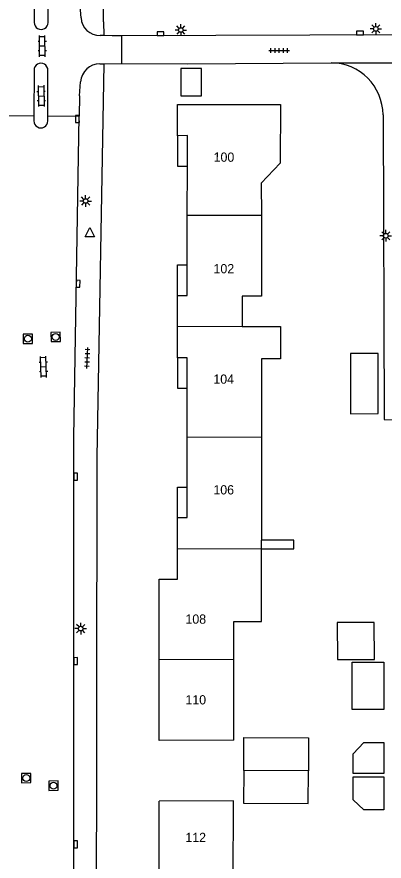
# Model space of a CAD drawing. Extents: x 131000 to 133013, y 393000 to 396501.
# Drawn here: x 131634.9 to 131674.6, y 395456.4 to 395547.6 of the extents above; entities that cross this region are included whole.
import ezdxf

# ---------------------------------------------------------------- set-up
doc = ezdxf.new("R2010")
doc.units = 0
for name, color, linetype in [('gg-afsc-erfafscheiding', 7, 'Continuous'), ('gg-anno-huisnummerreeks BGT', 7, 'Continuous'), ('gg-bbg-gedigitaliseerde bebouwing', 7, 'Continuous'), ('gg-bbg-gedigitaliseerde bijgebouw', 7, 'Continuous'), ('gg-bbg-hoofdgebouw', 7, 'Continuous'), ('gg-bbg-luifel en loopbrug', 7, 'Continuous'), ('gg-bbg-tussenscheiding', 7, 'Continuous'), ('gg-knt-verharding', 7, 'Continuous'), ('gt-grn-weggrens', 7, 'Continuous'), ('gt-symb-klinker verharding', 7, 'Continuous'), ('gt-symb-kolk', 7, 'Continuous'), ('gt-symb-lichtmast', 7, 'Continuous'), ('gt-symb-rioolschacht', 7, 'Continuous'), ('gt-symb-tegel verharding', 7, 'Continuous'), ('gt-symb-waterafsluiter', 7, 'Continuous')]:
    doc.layers.add(name, color=color, linetype=linetype)

# ---------------------------------------------------------------- blocks, each defined once
blk = doc.blocks.new('gt0-KL1')
at = {"layer": 'gt-symb-klinker verharding'}
for p, q in [((-1.15, 0.3), (1.15, 0.3)), ((-1, -0.3), (-1, 0.3)), ((-0.5, 0.3), (-0.5, 0.45)), ((0, -0.3), (0, 0.3)), ((0.5, 0.3), (0.5, 0.45)), ((1, -0.3), (1, 0.3)), ((-1.15, -0.3), (1.15, -0.3)), ((-0.5, -0.45), (-0.5, -0.3)), ((0.5, -0.45), (0.5, -0.3))]:
    blk.add_line(p, q, dxfattribs=at)
blk = doc.blocks.new('gt0-KOLK')
at = {"layer": 'gt-symb-kolk'}
blk.add_lwpolyline([(0, 0), (0.375, 0), (0.375, 0.4), (-0.375, 0.4), (-0.375, 0), (0, 0)], dxfattribs=at)
blk = doc.blocks.new('gt0-LMAST')
at = {"layer": 'gt-symb-lichtmast'}
for p, q in [((-0.182, 0.173), (-0.447, 0.438)), ((-0.005, 0.246), (-0.005, 0.621)), ((0.172, 0.173), (0.437, 0.438)), ((-0.255, -0.004), (-0.63, -0.004)), ((-0.182, -0.181), (-0.447, -0.446)), ((-0.005, -0.254), (-0.005, -0.629)), ((0.437, -0.446), (0.172, -0.181)), ((0.245, -0.004), (0.62, -0.004))]:
    blk.add_line(p, q, dxfattribs=at)
blk.add_circle((-0.005, -0.004), 0.25, dxfattribs=at)
blk = doc.blocks.new('gt0-TEG1')
at = {"layer": 'gt-symb-tegel verharding'}
for p, q in [((-1.125, 0), (1.125, 0)), ((-0.9, -0.25), (-0.9, 0.25)), ((-0.45, -0.25), (-0.45, 0.25)), ((0, -0.25), (0, 0.25)), ((0.45, -0.25), (0.45, 0.25)), ((0.9, -0.25), (0.9, 0.25))]:
    blk.add_line(p, q, dxfattribs=at)
blk = doc.blocks.new('gt0-RS')
at = {"layer": 'gt-symb-rioolschacht'}
blk.add_lwpolyline([(-0.5, -0.5), (0.5, -0.5), (0.5, 0.5), (-0.5, 0.5)], close=True, dxfattribs=at)
blk.add_circle((0, 0), 0.375, dxfattribs=at)
blk = doc.blocks.new('gt0-WAFSL')
at = {"layer": 'gt-symb-waterafsluiter'}
for p, q in [((-0.5, -0.333), (0, 0.667)), ((0, 0.667), (0.5, -0.333)), ((0.5, -0.333), (-0.5, -0.333))]:
    blk.add_line(p, q, dxfattribs=at)

msp = doc.modelspace()

# ---------------------------------------------------------------- linework, layer by layer
at = {"layer": 'gg-afsc-erfafscheiding'}
msp.add_line((131653.294, 395542.498), (131668.821, 395542.626), dxfattribs=at)
at = {"layer": 'gg-bbg-gedigitaliseerde bebouwing'}
for p, q in [((131661.3, 395510.65), (131661.3, 395502.178)), ((131661.3, 395502.178), (131661.3, 395491.037)), ((131661.3, 395490.098), (131661.3, 395491.037)), ((131658.29, 395469.44), (131658.29, 395478.164)), ((131658.29, 395469.44), (131650.242, 395469.401))]:
    msp.add_line(p, q, dxfattribs=at)
for points in [[(131663.335, 395538.112), (131663.302, 395531.793), (131661.267, 395529.609), (131661.3, 395526.138)], [(131661.3, 395526.138), (131661.3, 395517.42), (131659.21, 395517.42), (131659.21, 395514.15)], [(131659.21, 395514.15), (131663.36, 395514.15), (131663.36, 395510.65), (131661.3, 395510.65)], [(131658.29, 395478.164), (131658.29, 395482.273), (131661.3, 395482.273), (131661.3, 395490.098)], [(131658.229, 395454.178), (131658.28, 395462.9), (131650.234, 395462.869)]]:
    msp.add_lwpolyline(points, dxfattribs=at)
at = {"layer": 'gg-bbg-gedigitaliseerde bijgebouw'}
for points in [[(131659.375, 395466.173), (131659.39, 395469.72), (131666.38, 395469.69), (131666.365, 395466.144)], [(131672.353, 395469.198), (131674.522, 395469.201), (131674.527, 395465.851), (131671.218, 395465.846), (131671.214, 395467.983), (131672.353, 395469.198)], [(131659.375, 395466.173), (131659.36, 395462.64), (131666.35, 395462.61), (131666.365, 395466.144)], [(131671.222, 395463.006), (131671.218, 395465.491), (131674.527, 395465.496), (131674.532, 395461.939), (131672.364, 395461.936), (131671.222, 395463.006)]]:
    msp.add_lwpolyline(points, dxfattribs=at)
at = {"layer": 'gg-bbg-hoofdgebouw'}
for p, q in [((131652.221, 395538.112), (131663.335, 395538.112)), ((131652.226, 395534.739), (131652.221, 395538.112)), ((131653.28, 395526.125), (131653.286, 395531.455)), ((131653.275, 395520.781), (131653.28, 395526.125)), ((131652.208, 395514.155), (131652.208, 395517.493)), ((131652.209, 395510.748), (131652.208, 395514.155)), ((131653.261, 395502.197), (131653.26, 395507.464)), ((131653.262, 395496.782), (131653.261, 395502.197)), ((131652.216, 395490.165), (131652.204, 395493.494)), ((131650.242, 395469.401), (131650.242, 395478.211)), ((131650.232, 395454.157), (131650.234, 395462.869))]:
    msp.add_line(p, q, dxfattribs=at)
for points in [[(131653.286, 395531.455), (131653.289, 395534.768), (131652.226, 395534.739)], [(131652.208, 395517.493), (131653.272, 395517.489), (131653.275, 395520.781)], [(131653.26, 395507.464), (131653.259, 395510.748), (131652.209, 395510.748)], [(131652.204, 395493.494), (131653.262, 395493.489), (131653.262, 395496.782)], [(131650.242, 395478.211), (131650.242, 395486.844), (131652.228, 395486.849), (131652.216, 395490.165)]]:
    msp.add_lwpolyline(points, dxfattribs=at)
at = {"layer": 'gg-bbg-luifel en loopbrug'}
for points in [[(131652.586, 395539.061), (131654.809, 395539.061), (131654.809, 395541.984), (131652.586, 395541.984), (131652.586, 395539.061)], [(131652.226, 395534.739), (131652.231, 395531.453), (131653.286, 395531.455)], [(131652.208, 395517.493), (131652.203, 395520.779), (131653.275, 395520.781)], [(131670.926, 395504.71), (131673.926, 395504.721), (131673.903, 395511.221), (131670.903, 395511.21), (131670.926, 395504.71)], [(131652.209, 395510.748), (131652.214, 395507.462), (131653.26, 395507.464)], [(131652.204, 395493.494), (131652.22, 395496.786), (131653.262, 395496.782)], [(131661.3, 395490.098), (131664.799, 395490.103), (131664.797, 395491.042), (131661.3, 395491.037)], [(131673.5, 395478.166), (131673.485, 395482.166), (131669.485, 395482.152), (131669.5, 395478.152), (131673.5, 395478.166)], [(131671.109, 395477.863), (131674.509, 395477.868), (131674.516, 395472.776), (131671.116, 395472.771), (131671.109, 395477.863)]]:
    msp.add_lwpolyline(points, dxfattribs=at)
at = {"layer": 'gg-bbg-tussenscheiding'}
for p, q in [((131661.3, 395526.138), (131653.28, 395526.125)), ((131652.208, 395514.155), (131659.21, 395514.15)), ((131653.261, 395502.197), (131661.3, 395502.178)), ((131652.216, 395490.165), (131661.3, 395490.098)), ((131650.242, 395478.211), (131658.29, 395478.164)), ((131666.365, 395466.144), (131659.375, 395466.173))]:
    msp.add_line(p, q, dxfattribs=at)
at = {"layer": 'gg-knt-verharding'}
for p, q in [((131636.739, 395552.422), (131636.727, 395546.97)), ((131638.229, 395546.968), (131638.233, 395552.41)), ((131641.79, 395547.489), (131641.673, 395549.138)), ((131644.22, 395547.028), (131644.239, 395545.555)), ((131644.239, 395545.555), (131643.848, 395545.561)), ((131645.162, 395545.545), (131644.239, 395545.555)), ((131646.195, 395545.548), (131645.162, 395545.545)), ((131646.183, 395542.552), (131646.195, 395545.548)), ((131682.349, 395545.654), (131646.195, 395545.548)), ((131643.819, 395542.505), (131644.277, 395542.514)), ((131644.277, 395542.514), (131646.183, 395542.552)), ((131646.183, 395542.552), (131653.294, 395542.498)), ((131636.707, 395541.818), (131636.697, 395536.87)), ((131638.201, 395536.873), (131638.209, 395541.815)), ((131641.618, 395539.041), (131641.748, 395540.573)), ((131641.618, 395539.041), (131641.581, 395536.844)), ((131636.697, 395536.87), (131633.312, 395536.891)), ((131636.697, 395536.87), (131636.696, 395536.336)), ((131638.2, 395536.337), (131638.201, 395536.873)), ((131638.201, 395536.873), (131641.581, 395536.844))]:
    msp.add_line(p, q, dxfattribs=at)
for points in [[(131644.22, 395547.028), (131644.182, 395572.568), (131644.586, 395572.58), (131644.549, 395575.177)], [(131643.467, 395446.035), (131643.52, 395500), (131644.277, 395542.514)], [(131641.005, 395446.037), (131640.998, 395502.151), (131641.581, 395536.844)], [(131674.436, 395536.999), (131674.553, 395504.096), (131701.148, 395503.644)]]:
    msp.add_lwpolyline(points, dxfattribs=at)
for centre, radius, start, end in [((131643.832, 395547.606), 2.045, 183.27984, 270.45614), ((131637.478, 395546.969), 0.751, 179.92371, 359.92371), ((131637.458, 395541.817), 0.751, 359.84734, 179.92378), ((131643.817, 395540.431), 2.074, 89.95196, 176.07057), ((131668.766, 395536.956), 5.67, 0.43201, 89.44567), ((131637.448, 395536.334), 0.752, 179.8479, 0.2283)]:
    msp.add_arc(centre, radius, start, end, dxfattribs=at)
at = {"layer": 'gt-grn-weggrens'}
msp.add_line((131668.821, 395542.626), (131680.807, 395542.612), dxfattribs=at)

# ---------------------------------------------------------------- block references
at = {"layer": 'gt-symb-klinker verharding'}
for p, rotation in [((131637.592, 395544.409), 90.17188682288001), ((131637.474, 395539.036), -88.96878733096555), ((131637.728, 395509.764), 91.71835800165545)]:
    msp.add_blockref('gt0-KL1', p, dxfattribs=dict(at, rotation=rotation))
at = {"layer": 'gt-symb-kolk'}
for p, rotation in [((131650.383, 395545.56), 0.5156480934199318), ((131671.948, 395545.624), 0.5156480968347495), ((131641.605, 395536.561), 90.40106390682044), ((131641.277, 395518.747), -91.0884888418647), ((131640.997, 395497.908), -89.54164354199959), ((131640.997, 395477.984), -89.82811317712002), ((131641.003, 395458.183), -90.17188682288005)]:
    msp.add_blockref('gt0-KOLK', p, dxfattribs=dict(at, rotation=rotation))
at = {"layer": 'gt-symb-lichtmast'}
for p in [(131652.582, 395546.163), (131673.665, 395546.286), (131642.29, 395527.692), (131674.737, 395523.937), (131641.763, 395481.499)]:
    msp.add_blockref('gt0-LMAST', p, dxfattribs=at)
at = {"layer": 'gt-symb-rioolschacht'}
for p, rotation in [((131636.043, 395512.806), -90.05729575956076), ((131639.046, 395513.005), -89.02606556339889), ((131635.867, 395465.354), 90.51564809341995), ((131638.815, 395464.526), 91.31757062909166)]:
    msp.add_blockref('gt0-RS', p, dxfattribs=dict(at, rotation=rotation))
at = {"layer": 'gt-symb-tegel verharding'}
msp.add_blockref('gt0-TEG1', (131663.213, 395543.939), dxfattribs=at)
at = {"layer": 'gt-symb-tegel verharding', "rotation": 87.53533664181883}
msp.add_blockref('gt0-TEG1', (131642.462, 395510.735), dxfattribs=at)
at = {"layer": 'gt-symb-waterafsluiter'}
msp.add_blockref('gt0-WAFSL', (131642.748, 395524.154), dxfattribs=at)

# ---------------------------------------------------------------- texts
at = {"layer": 'gg-anno-huisnummerreeks BGT'}
for s, p in [('100', (131656.122, 395531.929)), ('102', (131656.11, 395519.882))]:
    msp.add_text(s, height=1, rotation=359.9, dxfattribs=at).set_placement(p)
for s, p in [('104', (131656.095, 395507.95)), ('106', (131656.097, 395495.99)), ('108', (131653.077, 395482.027)), ('110', (131653.077, 395473.306)), ('112', (131653.068, 395458.439))]:
    msp.add_text(s, height=1, dxfattribs=at).set_placement(p)

doc.saveas('drawing.dxf')
